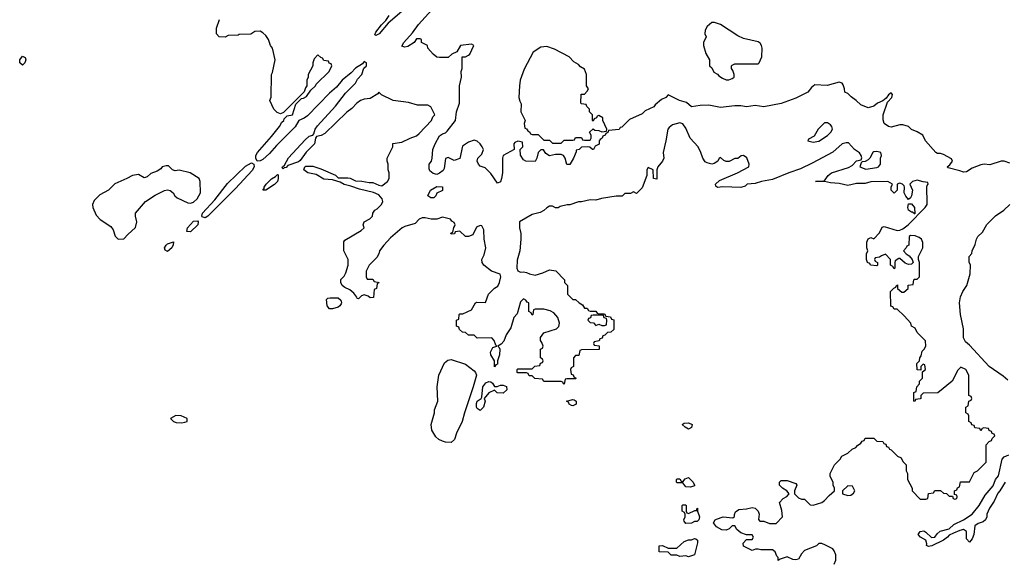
# Model space of a CAD drawing. Header units: inches. Extents: x 2710751 to 2829008, y 857003 to 965602.
# Tile 317 of 320: x 2781970 to 2788771, y 911877 to 915628. Entities that reach past the tile are written whole.
import ezdxf

# ---------------------------------------------------------------- set-up
doc = ezdxf.new("R2010")
doc.units = ezdxf.units.IN
doc.header["$MEASUREMENT"] = 0
doc.layers.add('C7981', color=7, linetype='Continuous')

msp = doc.modelspace()

# ---------------------------------------------------------------- linework, layer by layer
at = {"layer": 'C7981', "color": 2}
for points, elevation in [([(2788810, 914636), (2788770, 914649.3), (2788750, 914649.3), (2788670, 914625.2), (2788630.9, 914629.1), (2788610, 914624), (2788550, 914602), (2788510, 914576), (2788490, 914572.7), (2788464.2, 914584.2), (2788383.2, 914603.2), (2788375.3, 914610), (2788395.1, 914624.9), (2788413.2, 914650), (2788405.6, 914665.6), (2788350, 914695.3), (2788330, 914702), (2788310, 914702), (2788298, 914710), (2788226, 914790), (2788208, 914830), (2788170, 914852.7), (2788130, 914868.7), (2788108.9, 914888.9), (2788070, 914902), (2788050, 914902), (2787990, 914884), (2787970, 914888.7), (2787942, 914910), (2787934.6, 914934.6), (2787934, 914970), (2787963.3, 915056.7), (2787995.1, 915090), (2787999, 915110), (2787990, 915122), (2787970, 915109), (2787954, 915086), (2787932.8, 915067.2), (2787896, 915050), (2787870, 915029), (2787830, 915018), (2787780.2, 915040.2), (2787748, 915070), (2787713.6, 915093.6), (2787690, 915118), (2787670, 915126), (2787668, 915150), (2787658, 915178), (2787650, 915188), (2787630, 915195.3), (2787546.4, 915173.6), (2787462.8, 915177.2), (2787439.8, 915160.2), (2787413.7, 915126.3), (2787330, 915085.2), (2787230.5, 915049.5), (2787110, 915026), (2787050, 915035.1), (2786990, 915026.6), (2786950, 915032.7), (2786910, 915032.7), (2786810, 915022), (2786730, 915037), (2786670, 915035.1), (2786610, 915026.6), (2786576, 915056), (2786528, 915070), (2786450, 915108), (2786432, 915090), (2786404, 915076), (2786359.6, 915040.4), (2786350, 915026), (2786290, 914998), (2786270, 914978), (2786182, 914938), (2786130, 914886), (2786118, 914882), (2786111.6, 914868.4), (2786038, 914862), (2786032.7, 914847.3), (2786018, 914842), (2786014, 914830), (2785998, 914822), (2785994, 914810), (2785979.6, 914800.4), (2785972, 914790), (2785971.6, 914768.4), (2785945.4, 914754.6), (2785934, 914730), (2785926, 914730), (2785907.3, 914747.3), (2785890, 914748), (2785850, 914746), (2785834, 914730), (2785814, 914726), (2785814, 914714), (2785796, 914670), (2785770, 914626), (2785750, 914626), (2785738, 914670), (2785726, 914690), (2785710, 914695.3), (2785670, 914695.3), (2785630, 914686), (2785603.1, 914703.1), (2785587.3, 914727.3), (2785570, 914728), (2785552, 914710), (2785542, 914670), (2785530, 914648.7), (2785466, 914650), (2785450, 914658), (2785428.7, 914691.3), (2785426, 914730), (2785446, 914750), (2785442, 914782), (2785410, 914788), (2785390, 914778), (2785382, 914770), (2785384.7, 914730), (2785310, 914688.7), (2785304.4, 914670), (2785303.8, 914570), (2785297.3, 914530), (2785290, 914508), (2785270, 914498), (2785224.8, 914564.8), (2785184, 914604), (2785150, 914615.3), (2785139, 914630), (2785128.7, 914650), (2785135.3, 914670), (2785162, 914698), (2785174, 914730), (2785165.2, 914750), (2785149.5, 914769.5), (2785130, 914789), (2785110, 914794), (2785070, 914781.2), (2785027.3, 914752.7), (2785010, 914669), (2784970, 914655.3), (2784930, 914675.3), (2784911.6, 914668.4), (2784900.7, 914599.3), (2784894, 914586), (2784870, 914566), (2784850, 914558), (2784825.2, 914565.2), (2784802.7, 914582.7), (2784798, 914598), (2784799, 914630), (2784813.2, 914650), (2784819, 914670), (2784824, 914730), (2784839, 914770), (2784870, 914824.7), (2784890, 914838.8), (2784910, 914846), (2784922.5, 914857.5), (2784979, 914930), (2784987.3, 914990), (2785006.6, 915050), (2785008.7, 915170), (2785022, 915230), (2785018, 915270), (2785026, 915290), (2785026, 915370), (2785050, 915372), (2785070, 915382), (2785078, 915390), (2785106, 915450), (2785090, 915458), (2785014, 915450), (2784990, 915406), (2784954, 915390), (2784930, 915366), (2784870, 915366), (2784850, 915368), (2784826, 915390), (2784788, 915430), (2784786, 915450), (2784746, 915470), (2784746, 915490), (2784736.4, 915496.4), (2784710, 915495.3), (2784694, 915470), (2784650, 915442), (2784630, 915439), (2784610, 915446), (2784622, 915470), (2784682.8, 915537.2), (2784725.1, 915594.9), (2784910, 915802)], 6), ([(2787596.4, 911863.6), (2787607.3, 911892.7), (2787607.3, 911927.3), (2787596.4, 911956.4), (2787586, 911970), (2787536.4, 911996.4), (2787510, 912006), (2787490, 912006), (2787474, 911990), (2787390, 911959), (2787370, 911935.3), (2787350, 911899), (2787330, 911893.2), (2787310, 911897.2), (2787270, 911915.3), (2787222, 911898), (2787208.7, 911888.7), (2787208, 911910), (2787199, 911919), (2787188.7, 911950), (2787170, 911964), (2787090, 911962), (2787070, 911968), (2787052.7, 911967.3), (2787030, 911958), (2786968.9, 911988.9), (2786968, 912010), (2786990, 912034), (2787030, 912034), (2787038, 912050), (2787030, 912066), (2786990, 912066), (2786950, 912081.2), (2786924.5, 912104.5), (2786910, 912128.7), (2786890, 912128.7), (2786870, 912108.7), (2786850, 912099), (2786820.2, 912100.2), (2786782.7, 912122.7), (2786762, 912150), (2786774, 912170), (2786783.9, 912176.1), (2786830, 912191), (2786896.4, 912183.6), (2786907.3, 912192.7), (2786907.3, 912207.3), (2786914.6, 912225.4), (2786938, 912242), (2786990, 912246.8), (2787030, 912256), (2787050, 912251.3), (2787070.6, 912230.6), (2787078.8, 912210), (2787072.7, 912172.7), (2787082, 912162), (2787110, 912161), (2787150, 912146), (2787194, 912146), (2787238, 912190), (2787234.6, 912234.6), (2787218, 912290), (2787243.1, 912316.9), (2787268.4, 912331.6), (2787286, 912350), (2787268, 912370), (2787238, 912390), (2787218, 912410), (2787218, 912430), (2787230, 912442), (2787270, 912442), (2787330, 912422), (2787338, 912410), (2787322, 912370), (2787322, 912350), (2787350, 912322), (2787370, 912314), (2787390, 912314), (2787430, 912274), (2787450, 912272), (2787510, 912291.3), (2787530, 912304.7), (2787560.9, 912339.1), (2787598, 912370), (2787598, 912390), (2787588.7, 912410), (2787588.7, 912430), (2787568.7, 912470), (2787568, 912490), (2787598, 912550), (2787638, 912590), (2787648.9, 912611.1), (2787690, 912632), (2787720.2, 912659.8), (2787746, 912670), (2787756.4, 912683.6), (2787780.4, 912699.6), (2787790, 912714), (2787802, 912718), (2787810, 912734), (2787870, 912734), (2787890, 912714), (2787932.7, 912712.7), (2787938, 912698), (2787952.7, 912692.7), (2787958, 912678), (2787972, 912672), (2787978, 912658), (2787990, 912654), (2788034, 912610), (2788058, 912598), (2788070, 912574), (2788094, 912550), (2788094, 912510), (2788102, 912490), (2788102, 912450), (2788134, 912390), (2788134, 912370), (2788190, 912314), (2788230, 912314), (2788242, 912318), (2788247.3, 912352.7), (2788282, 912358), (2788290, 912374), (2788330, 912374), (2788350, 912354), (2788372.7, 912352.7), (2788390, 912334), (2788414, 912334), (2788418, 912318), (2788430, 912314), (2788442, 912318), (2788446, 912330), (2788442, 912342), (2788426, 912346), (2788426, 912370), (2788442, 912378), (2788447.3, 912392.7), (2788462, 912398), (2788467.3, 912432.7), (2788530, 912434), (2788562, 912498), (2788586, 912510), (2788646, 912570), (2788646, 912690), (2788667.3, 912712.7), (2788682, 912718), (2788687.3, 912732.7), (2788706, 912750), (2788702, 912762), (2788687.3, 912767.3), (2788682, 912782), (2788667.3, 912787.3), (2788662, 912802), (2788630, 912806), (2788618, 912802), (2788610, 912786), (2788602, 912802), (2788567.3, 912807.3), (2788562, 912822), (2788547.3, 912827.3), (2788542, 912842), (2788526, 912850), (2788526, 912890), (2788522, 912902), (2788506, 912910), (2788506, 912950), (2788522, 912958), (2788526, 912990), (2788542, 912998), (2788546, 913010), (2788542, 913022), (2788526, 913030), (2788526, 913170), (2788506, 913210), (2788470, 913226), (2788450, 913206), (2788411.3, 913128.7), (2788311.6, 913048.4), (2788210, 913046), (2788194, 913030), (2788194, 913010), (2788190, 913006), (2788158, 913002), (2788152.7, 912987.3), (2788146, 912990), (2788146, 913050), (2788162, 913058), (2788166, 913090), (2788186, 913110), (2788186, 913130), (2788206, 913150), (2788206, 913194), (2788226, 913210), (2788222, 913242), (2788210, 913246), (2788194, 913230), (2788194, 913206), (2788168.4, 913208.4), (2788166, 913250), (2788186, 913270), (2788188, 913290), (2788196.4, 913303.6), (2788204, 913336), (2788218, 913350), (2788228, 913370), (2788227.3, 913407.3), (2788170, 913466), (2788154.6, 913494.6), (2788128.9, 913508.9), (2788126, 913530), (2788080.4, 913580.4), (2788030, 913626), (2788010, 913626), (2788002, 913642), (2787987.3, 913647.3), (2787986, 913750), (2788007.3, 913772.7), (2788022, 913778), (2788026, 913790), (2788034, 913794), (2788034, 913770), (2788063.6, 913743.6), (2788076.4, 913743.6), (2788106, 913770), (2788107.3, 913792.7), (2788142, 913798), (2788146, 913830), (2788150, 913834), (2788170, 913834), (2788186, 913850), (2788186, 913950), (2788178, 913970), (2788178, 913990), (2788208.4, 914051.6), (2788208.4, 914088.4), (2788198, 914110), (2788183.1, 914123.1), (2788154.6, 914134.6), (2788123.6, 914136.4), (2788114, 914130), (2788111.6, 914068.4), (2788098, 914062), (2788094, 914050), (2788074, 914030), (2788092, 914010), (2788114.8, 913994.8), (2788134, 913970), (2788142, 913950), (2788130, 913938), (2788110, 913935.3), (2788085.6, 913945.6), (2788050, 913978), (2788043.6, 913976.4), (2788018, 913962), (2788014, 913950), (2788014, 913910), (2788010, 913906), (2788002, 913922), (2787986, 913930), (2787986, 913970), (2787950, 914006), (2787923.6, 913996.4), (2787910, 913986), (2787878, 913982), (2787874, 913970), (2787878, 913958), (2787894, 913950), (2787894, 913930), (2787890, 913926), (2787846, 913930), (2787842, 913942), (2787826, 913950), (2787818, 913970), (2787818, 914010), (2787828, 914030), (2787822, 914050), (2787822, 914090), (2787830, 914114), (2787850, 914122), (2787870, 914114), (2787910, 914154), (2787927.3, 914192.7), (2787942, 914198), (2788030, 914171.3), (2788050, 914172), (2788070, 914182), (2788108, 914210), (2788224, 914330), (2788237.2, 914350), (2788238.6, 914361.4), (2788235.3, 914470), (2788238, 914482), (2788246, 914490), (2788242, 914502), (2788210, 914506), (2788170, 914518), (2788138, 914510), (2788118, 914490), (2788136, 914450), (2788130.9, 914409.1), (2788123.6, 914396.4), (2788110, 914386), (2788090, 914408), (2788079, 914430), (2788082, 914470), (2788079, 914479), (2788068, 914490), (2788050, 914497.2), (2788032, 914490), (2788031.3, 914450), (2788010, 914428.7), (2787989, 914450), (2787988.9, 914471.1), (2787998, 914490), (2787966, 914510), (2787850, 914506.6), (2787810, 914494.5), (2787750, 914494.5), (2787690, 914482.7), (2787630, 914496), (2787570, 914499), (2787530, 914508.7), (2787466, 914510), (2787527.3, 914512.7), (2787555.3, 914550), (2787578, 914570), (2787694.5, 914605.5), (2787720.4, 914619.6), (2787750, 914652), (2787782, 914658), (2787786, 914674), (2787782, 914690), (2787770, 914708), (2787735.3, 914730), (2787695.5, 914775.5), (2787677.5, 914777.5), (2787650, 914769.4), (2787586.9, 914713.1), (2787444.1, 914635.9), (2787362.5, 914597.5), (2787282, 914570), (2787170, 914522), (2787094, 914510), (2787050, 914496), (2786994, 914490), (2786982, 914478), (2786951.3, 914468.7), (2786827.3, 914472.7), (2786790, 914468), (2786778, 914478), (2786775.3, 914490), (2786803.7, 914516.3), (2786928.7, 914570), (2787006, 914610), (2787008, 914630), (2786993.6, 914673.6), (2786970, 914688), (2786952.7, 914687.3), (2786930, 914668), (2786910, 914668), (2786870, 914648), (2786850, 914648), (2786834.6, 914654.6), (2786810, 914675.3), (2786802, 914670), (2786791.1, 914648.9), (2786766.8, 914633.2), (2786750, 914628.7), (2786718, 914638), (2786705.6, 914645.6), (2786688, 914670), (2786675.3, 914710), (2786655.3, 914750), (2786601.2, 914810), (2786570, 914878), (2786550, 914908), (2786530, 914915.3), (2786479.8, 914900.2), (2786456.8, 914883.2), (2786447.7, 914870), (2786434, 914790), (2786414, 914710), (2786418.8, 914670), (2786411, 914650), (2786378, 914610), (2786371.3, 914590), (2786370, 914526), (2786348, 914530), (2786346, 914590), (2786310, 914606), (2786302, 914590), (2786301, 914550), (2786270, 914466), (2786230, 914426), (2786210, 914438), (2786190, 914426), (2786150, 914426), (2786131.1, 914408.9), (2786090, 914408.7), (2785987.7, 914392.3), (2785950, 914381.2), (2785910, 914382), (2785850, 914368.7), (2785830, 914368.7), (2785770, 914348.7), (2785751.6, 914348.4), (2785703.6, 914336.4), (2785690, 914328), (2785670, 914328), (2785650, 914338), (2785630, 914338), (2785610, 914328), (2785590, 914308), (2785564.7, 914295.3), (2785510, 914282), (2785422, 914230), (2785422, 914190), (2785431, 914150), (2785430.9, 914110.9), (2785424, 914030), (2785405.4, 913965.4), (2785404.7, 913910), (2785411.6, 913891.6), (2785430, 913882), (2785450, 913884.7), (2785470, 913881), (2785490.7, 913870.7), (2785530, 913862.8), (2785582.7, 913877.3), (2785630, 913898), (2785672.7, 913892.7), (2785732, 913830), (2785734, 913810), (2785754, 913790), (2785754, 913730), (2785790, 913694), (2785810, 913694), (2785834, 913670), (2785856.9, 913656.9), (2785870, 913634), (2785890, 913634), (2785898, 913618), (2785910, 913614), (2785950, 913614), (2785958, 913598), (2785970, 913594), (2786010, 913594), (2786018, 913578), (2786050, 913574), (2786058, 913558), (2786072.7, 913552.7), (2786072.7, 913487.3), (2786052.7, 913467.3), (2786030, 913466), (2786012.7, 913447.3), (2785998, 913442), (2785992.7, 913427.3), (2785978, 913422), (2785972.7, 913407.3), (2785938, 913402), (2785934, 913390), (2785938, 913378), (2785972.7, 913372.7), (2785972.7, 913347.3), (2785850, 913346), (2785838, 913342), (2785832.7, 913307.3), (2785810, 913306), (2785794, 913290), (2785794, 913230), (2785778, 913222), (2785774, 913210), (2785778, 913178), (2785792.7, 913172.7), (2785798, 913158), (2785814, 913150), (2785810, 913146), (2785750, 913146), (2785738, 913142), (2785731.6, 913108.4), (2785726, 913110), (2785722, 913122), (2785710, 913126), (2785590, 913126), (2785582, 913142), (2785528.4, 913148.4), (2785510, 913166), (2785490, 913166), (2785482, 913182), (2785470, 913186), (2785410, 913186), (2785406, 913190), (2785406, 913210), (2785410, 913214), (2785510, 913214), (2785527.3, 913232.7), (2785562, 913238), (2785567.3, 913252.7), (2785582, 913258), (2785586, 913270), (2785582, 913282), (2785566, 913290), (2785566, 913350), (2785582, 913358), (2785586, 913370), (2785576.4, 913396.4), (2785566, 913410), (2785566, 913430), (2785590, 913462), (2785678, 913490), (2785692.9, 913507.1), (2785699, 913530), (2785688, 913570), (2785660.4, 913600.4), (2785634.6, 913614.6), (2785590, 913626), (2785530, 913626), (2785518, 913622), (2785514, 913590), (2785510, 913586), (2785502, 913602), (2785486, 913610), (2785486, 913670), (2785475.3, 913675.3), (2785466, 913690), (2785450, 913698), (2785430, 913678), (2785405.8, 913594.2), (2785384, 913570), (2785361.7, 913498.3), (2785330.8, 913450), (2785313.4, 913406.6), (2785294.4, 913385.6), (2785272, 913370), (2785282, 913362), (2785286.8, 913350), (2785284.9, 913310), (2785271, 913270), (2785270, 913246), (2785258, 913242), (2785250, 913228), (2785249, 913270), (2785223.7, 913310), (2785220.9, 913330), (2785238.6, 913361.4), (2785266, 913370), (2785258, 913378), (2785248, 913410), (2785230, 913428), (2785130, 913426), (2785110, 913446), (2785070, 913446), (2785050, 913466), (2785027.3, 913467.3), (2785007.3, 913487.3), (2785002, 913502), (2784986, 913510), (2784986, 913550), (2785002, 913558), (2785006, 913590), (2785010, 913594), (2785030, 913594), (2785090, 913622), (2785118, 913670), (2785125.2, 913674.8), (2785188, 913672), (2785209, 913730), (2785250, 913771.3), (2785273.2, 913786.8), (2785284, 913810), (2785294, 913850), (2785288.4, 913868.4), (2785229.4, 913889.4), (2785175.3, 913930), (2785164, 913950), (2785162, 913970), (2785177.2, 914002.8), (2785188.7, 914050), (2785178, 914110), (2785174.6, 914174.6), (2785162, 914202), (2785150, 914206), (2785125.4, 914194.6), (2785098.8, 914141.2), (2785070, 914128), (2785048, 914128), (2785010, 914166), (2784978, 914162), (2784972.7, 914147.3), (2784950, 914146), (2784948.4, 914151.6), (2784962, 914158), (2784968.4, 914191.6), (2784976.4, 914203.6), (2784978, 914210), (2784970, 914226), (2784955.3, 914235.3), (2784946, 914250), (2784890, 914262), (2784850, 914248), (2784811.3, 914248.7), (2784770, 914259), (2784750, 914259), (2784730, 914248.7), (2784701.4, 914218.6), (2784630, 914199.3), (2784611.3, 914190), (2784530, 914119), (2784484.7, 914070), (2784456, 914030), (2784450.8, 914010), (2784435.5, 913984.5), (2784384.7, 913930), (2784362, 913890), (2784362, 913850), (2784370, 913834), (2784410, 913834), (2784418, 913818), (2784452, 913810), (2784438, 913802), (2784434, 913770), (2784418, 913762), (2784412.7, 913707.3), (2784390, 913706), (2784376.4, 913716.4), (2784350, 913726), (2784330, 913718), (2784310, 913698), (2784300.4, 913700.4), (2784298, 913710), (2784277.5, 913737.5), (2784250, 913761.2), (2784216, 913776), (2784198, 913790), (2784188, 913810), (2784188.4, 913831.6), (2784210, 913854), (2784223.1, 913876.9), (2784238, 913930), (2784238, 913970), (2784208.7, 914030), (2784208.4, 914091.6), (2784216.4, 914103.6), (2784328.9, 914171.1), (2784348, 914190), (2784342, 914210), (2784348, 914230), (2784388.4, 914251.6), (2784406, 914270), (2784408, 914290), (2784422, 914310), (2784439.5, 914320.5), (2784469.2, 914350), (2784479, 914370), (2784474, 914390), (2784450, 914416), (2784414.2, 914434.2), (2784316.6, 914456.6), (2784257.2, 914477.2), (2784210, 914488), (2784183.9, 914503.9), (2784130, 914520.9), (2784070, 914524.5), (2784018.3, 914558.3), (2783959, 914570), (2783933.2, 914590), (2783939, 914610), (2783945.6, 914614.4), (2783994.4, 914614.4), (2784050, 914596.3), (2784150, 914552.7), (2784170, 914534), (2784235.6, 914535.6), (2784252.1, 914532.1), (2784290, 914513), (2784332.5, 914512.5), (2784383.1, 914503.1), (2784410, 914503.1), (2784450, 914483), (2784470, 914480.5), (2784509.2, 914510), (2784522, 914530), (2784522, 914570), (2784515.3, 914590), (2784515.3, 914630), (2784508.7, 914650), (2784508.7, 914670), (2784546, 914750), (2784547.3, 914772.7), (2784610, 914782), (2784666, 914810), (2784710, 914824.7), (2784730, 914841), (2784814, 914930), (2784824, 914956), (2784838, 914970), (2784810, 915026), (2784790, 915038), (2784716.4, 915036.4), (2784654.6, 915054.6), (2784548.4, 915068.4), (2784468.4, 915108.4), (2784450, 915126), (2784443.6, 915116.4), (2784390, 915082), (2784350, 915078), (2784324.7, 915070), (2784298, 915050), (2784264.9, 915015.1), (2784230, 914989.4), (2784078.2, 914841.8), (2784052.9, 914827.1), (2784020.3, 914819.7), (2784013.4, 914810), (2784006.4, 914770), (2783949, 914711), (2783906.4, 914653.6), (2783894.9, 914645.1), (2783821.1, 914618.9), (2783810, 914606), (2783796, 914604), (2783790, 914598), (2783783.1, 914603.1), (2783784, 914610), (2783798.6, 914621.4), (2783827.5, 914672.5), (2783942, 914798), (2783970, 914821.6), (2783995.3, 914830), (2784002, 914838), (2784009.6, 914870), (2784026.2, 914893.8), (2784150, 915030.7), (2784220.5, 915119.5), (2784289, 915190), (2784302.7, 915217.3), (2784333.2, 915250), (2784347.3, 915292.7), (2784366, 915310), (2784366, 915330), (2784350, 915338), (2784338, 915322), (2784290, 915292.7), (2784259.3, 915260.7), (2784197.3, 915210), (2784158, 915162), (2784110, 915120.9), (2783957.1, 914962.9), (2783934, 914946), (2783898, 914930), (2783873.3, 914886.7), (2783742.7, 914757.3), (2783696.1, 914703.9), (2783650, 914662.4), (2783630, 914651.6), (2783609.2, 914649.2), (2783599.6, 914670), (2783600.5, 914690), (2783611.6, 914710), (2783710, 914820.7), (2783764, 914890), (2783780.2, 914919.8), (2783794, 914930), (2783796.4, 914943.6), (2783816.4, 914963.6), (2783854, 914970), (2783876.4, 915043.6), (2783916.4, 915083.6), (2783930, 915086), (2783950, 915098), (2783980.2, 915139.8), (2784012.7, 915170), (2784017.2, 915182.8), (2784108, 915270), (2784126, 915310), (2784122, 915322), (2784108, 915328), (2784102, 915342), (2784070, 915346), (2784062, 915362), (2784050, 915366), (2784030, 915386), (2784003.6, 915356.4), (2783994, 915330), (2783994, 915310), (2783962, 915250), (2783962, 915230), (2783954, 915210), (2783954, 915170), (2783943.6, 915156.4), (2783934, 915130), (2783792.7, 914987.3), (2783770, 914978), (2783747.3, 914987.3), (2783726, 915010), (2783698, 915070), (2783707.3, 915092.7), (2783708, 915250), (2783716.4, 915263.6), (2783735.3, 915350), (2783715.3, 915430), (2783702, 915450), (2783688, 915490), (2783670, 915518), (2783650, 915538), (2783630, 915548), (2783592.7, 915547.3), (2783567.3, 915527.3), (2783486, 915526), (2783478, 915522), (2783410, 915518), (2783390, 915508), (2783348.4, 915508.4), (2783328, 915530), (2783328.7, 915570), (2783348.7, 915630)], 10), ([(2784610, 915684.7), (2784515.8, 915604.2), (2784452.4, 915530), (2784430, 915519), (2784423.7, 915523.7), (2784430, 915541), (2784467.8, 915592.2), (2784498.4, 915621.6), (2784522.5, 915657.5)], 6), ([(2788795.5, 913135.5), (2788763.6, 913163.6), (2788666.6, 913230), (2788530, 913379), (2788502, 913402), (2788489.3, 913429.3), (2788489.4, 913490.6), (2788469.2, 913590), (2788460.9, 913670), (2788467.3, 913712.7), (2788485.2, 913750), (2788513.2, 913790), (2788535.3, 913870), (2788538, 913930), (2788527.3, 913952.7), (2788528, 913990), (2788547.3, 914012.7), (2788548, 914030), (2788570, 914074), (2788578, 914110), (2788588, 914130), (2788620.4, 914159.6), (2788650, 914212), (2788710, 914271.3), (2788768, 914310), (2788809.4, 914350.6)], 6), ([(2788777.3, 912430), (2788740.5, 912370), (2788725.7, 912354.3), (2788701.2, 912298.8), (2788668.2, 912250), (2788651, 912210), (2788650.8, 912190), (2788641, 912170), (2788624.5, 912155.5), (2788590, 912144), (2788567.7, 912130), (2788561.6, 912070), (2788550, 912039), (2788530, 912015.3), (2788510, 912038), (2788509.6, 912090), (2788490, 912102.6), (2788462.9, 912097.1), (2788420.9, 912079.1), (2788390, 912063.6), (2788378.7, 912050), (2788350.2, 912029.8), (2788270, 911991.6), (2788247, 911987), (2788233.6, 911993.6), (2788235.5, 912004.5), (2788229.3, 912030), (2788192.3, 912050), (2788176.2, 912070), (2788189.7, 912090.3), (2788214, 912094), (2788230, 912086), (2788268.6, 912048.6), (2788290, 912050.4), (2788306.7, 912073.3), (2788328.7, 912091.3), (2788390, 912108), (2788422, 912138), (2788490, 912170.3), (2788549.6, 912210), (2788596.9, 912270), (2788639.8, 912340.2), (2788694.2, 912405.8), (2788709.6, 912450), (2788730, 912474.8), (2788757.2, 912590), (2788770, 912606), (2788801.2, 912618.8)], 6)]:
    msp.add_lwpolyline(points, dxfattribs=dict(at, elevation=elevation))
for points, elevation in [([(2786770, 915608), (2786750, 915608), (2786719.6, 915580.4), (2786703.6, 915556.4), (2786702, 915530), (2786712, 915510), (2786694, 915470), (2786694, 915450), (2786710, 915394), (2786734, 915350), (2786734, 915310), (2786750, 915294), (2786765.4, 915265.4), (2786790, 915252), (2786799.6, 915239.6), (2786823.6, 915223.6), (2786850, 915212), (2786867.3, 915212.7), (2786890, 915222), (2786906, 915230), (2786906, 915250), (2786896.4, 915276.4), (2786886, 915290), (2786886, 915310), (2786890, 915314), (2786910, 915322), (2787070, 915322), (2787078, 915330), (2787096, 915370), (2787099.3, 915430), (2787094, 915450), (2787084.7, 915464.7), (2787070, 915474), (2786970, 915498), (2786930, 915515.3), (2786810, 915595.3)], 6), ([(2785610, 915442), (2785570, 915439), (2785516.9, 915403.1), (2785453.7, 915286.3), (2785427.3, 915210), (2785421, 915170), (2785418, 915090), (2785423.6, 915063.6), (2785432.7, 915047.3), (2785432, 914990), (2785462, 914930), (2785454, 914910), (2785458, 914878), (2785470, 914874), (2785479.6, 914859.6), (2785494, 914850), (2785498, 914838), (2785510, 914834), (2785550, 914834), (2785590, 914794), (2785630, 914794), (2785650, 914774), (2785710, 914774), (2785730, 914794), (2785790, 914794), (2785802, 914798), (2785810, 914814), (2785850, 914814), (2785858, 914798), (2785870, 914794), (2785910, 914794), (2785918, 914810), (2785918, 914830), (2785906, 914850), (2785930, 914874), (2785943.6, 914863.6), (2785970, 914862), (2785990, 914852), (2786022, 914858), (2786026, 914870), (2785998, 914930), (2785998, 914950), (2785970, 914966), (2785958, 914962), (2785954, 914950), (2785938, 914942), (2785930, 914926), (2785926, 914930), (2785926, 914970), (2785906, 914990), (2785906, 915010), (2785887.3, 915027.3), (2785882, 915042), (2785850, 915046), (2785846, 915050), (2785847.3, 915112.7), (2785870, 915114), (2785890, 915134), (2785898, 915150), (2785886, 915170), (2785886, 915250), (2785870, 915286), (2785843.1, 915303.1), (2785830, 915318), (2785796.4, 915336.4), (2785766, 915370), (2785663.1, 915423.1)], 6), ([(2781990, 915314), (2781969.5, 915330), (2781970, 915351.3), (2781990, 915376), (2782006.8, 915366.8), (2782012.4, 915350), (2782006, 915330)], 10), ([(2787550, 914915.3), (2787530, 914915.3), (2787484.7, 914870), (2787456.9, 914823.1), (2787418, 914802), (2787414, 914790), (2787450, 914782), (2787490, 914788), (2787550, 914827.3), (2787572.7, 914850), (2787584, 914870), (2787579, 914890), (2787570, 914902)], 10), ([(2787890, 914717.2), (2787870, 914715.3), (2787862, 914710), (2787842, 914670), (2787830, 914658), (2787810, 914648), (2787790, 914646), (2787782, 914638), (2787772, 914610), (2787815.3, 914595.3), (2787890, 914605.5), (2787902, 914610), (2787915.3, 914630), (2787915.3, 914670), (2787922, 914690), (2787918, 914710)], 10), ([(2782982, 914618), (2782954, 914610), (2782943.6, 914596.4), (2782919.8, 914580.2), (2782876, 914564), (2782850, 914542), (2782830, 914535.3), (2782790, 914557.2), (2782748.1, 914551.9), (2782710.4, 914529.6), (2782626.4, 914493.6), (2782584, 914450), (2782523.8, 914416.2), (2782483.1, 914376.9), (2782472.4, 914350), (2782475.3, 914330), (2782497.7, 914277.7), (2782526.1, 914246.1), (2782599.1, 914199.1), (2782614.4, 914174.4), (2782630, 914132), (2782639.8, 914119.8), (2782650, 914111.3), (2782690, 914112), (2782716.4, 914143.6), (2782770, 914192), (2782779, 914230), (2782768.7, 914270), (2782769, 914290), (2782839.3, 914370), (2782905.1, 914414.9), (2782970, 914448.2), (2782990, 914452.4), (2783008, 914448), (2783030, 914430.8), (2783041, 914410), (2783056.8, 914396.8), (2783130, 914362.8), (2783150, 914358.8), (2783170, 914366.8), (2783196, 914390), (2783219, 914430), (2783215.3, 914510), (2783208.7, 914530), (2783148, 914570), (2783070, 914588), (2783043.1, 914583.1), (2783026, 914590), (2782996.5, 914616.5)], 14), ([(2783250, 914258.4), (2783230, 914264), (2783227.3, 914270), (2783231.8, 914290), (2783317.1, 914382.9), (2783405, 914495), (2783530, 914616.4), (2783570, 914638), (2783586, 914630), (2783588.4, 914610), (2783575.2, 914584.8), (2783459.3, 914460.7), (2783270, 914269.6)], 10), ([(2783670, 914449), (2783649.2, 914450), (2783658, 914462), (2783657.2, 914470), (2783672.7, 914490), (2783710, 914527.3), (2783736.5, 914543.5), (2783750, 914558), (2783754.8, 914554.8), (2783756, 914530), (2783751, 914510), (2783730.3, 914489.7)], 10), ([(2784810, 914395.3), (2784789, 914410), (2784808, 914450), (2784850, 914474), (2784890, 914472), (2784890, 914446), (2784851.3, 914428.7), (2784844.7, 914410), (2784830, 914395.3)], 6), ([(2788150, 914286), (2788138, 914298), (2788130, 914298), (2788108.7, 914310), (2788104, 914330), (2788110, 914354), (2788130, 914354), (2788151.3, 914330), (2788154, 914286)], 10), ([(2783150, 914162.4), (2783123.9, 914163.9), (2783128, 914190), (2783170, 914235.8), (2783196.7, 914236.7), (2783202.8, 914230), (2783199.3, 914210)], 10), ([(2782990, 914026), (2782974.5, 914034.5), (2782969.6, 914049.6), (2782980.7, 914070), (2782990, 914079.3), (2783031.3, 914091.3), (2783030.7, 914070.7), (2783020.4, 914050)], 10), ([(2784130, 913629.3), (2784109.5, 913629.5), (2784094, 913650), (2784090, 913694), (2784098, 913702), (2784114.6, 913705.4), (2784170, 913704), (2784188, 913688), (2784193, 913670), (2784190, 913664), (2784182, 913650), (2784170, 913640.7)], 10), ([(2785990, 913586), (2785930, 913586), (2785918, 913582), (2785912.7, 913567.3), (2785898, 913562), (2785894, 913550), (2785910, 913534), (2785932.7, 913532.7), (2785950, 913514), (2785970, 913522), (2785990, 913514), (2786010, 913514), (2786022, 913518), (2786026, 913550), (2786022, 913562), (2786007.3, 913567.3), (2786002, 913582)], 10), ([(2784950, 912704.5), (2784910, 912707), (2784890, 912714), (2784864.9, 912724.9), (2784843.5, 912743.5), (2784816, 912790), (2784812.7, 912830), (2784834, 912910), (2784834, 912930), (2784857.2, 912990), (2784852.7, 913090), (2784866, 913170), (2784903.6, 913256.4), (2784926.6, 913273.4), (2784950, 913278.8), (2785050, 913246.8), (2785110, 913201), (2785118.8, 913190), (2785124, 913170), (2785103, 913090), (2785041.6, 912910), (2785026.4, 912850), (2784986, 912770), (2784973.7, 912726.3)], 10), ([(2785250, 913092), (2785267.3, 913092.7), (2785290, 913102), (2785310, 913102), (2785332.7, 913092.7), (2785334, 913070), (2785310, 913046), (2785268.4, 913048.4), (2785250, 913066), (2785210, 913048.7), (2785178, 913010), (2785184, 912990), (2785174, 912950), (2785150, 912925.2), (2785130, 912939), (2785125.6, 912950), (2785125.6, 912974.4), (2785129.6, 912990.4), (2785158, 913010), (2785162, 913018), (2785169.2, 913090), (2785190, 913118), (2785210, 913126), (2785224.7, 913124.7), (2785236, 913116)], 10), ([(2785790, 912958), (2785780.4, 912960.4), (2785766, 912970), (2785762, 912982), (2785746, 912990), (2785790, 913002), (2785799.6, 912999.6), (2785814, 912990), (2785814, 912970), (2785810, 912968)], 10), ([(2783047.9, 912892.1), (2783012, 912870), (2783032, 912850), (2783050, 912842.8), (2783090, 912841), (2783110, 912844.7), (2783126, 912850), (2783126, 912870), (2783086, 912890)], 14), ([(2786590, 912798), (2786566, 912810), (2786546, 912830), (2786560.4, 912839.6), (2786590, 912842), (2786614, 912830), (2786610, 912808)], 10), ([(2786603.6, 912396.4), (2786570, 912398), (2786550, 912426), (2786510, 912426), (2786506, 912430), (2786506, 912450), (2786510, 912454), (2786530, 912454), (2786538, 912438), (2786550, 912434), (2786567.3, 912452.7), (2786590, 912462), (2786622, 912430), (2786632, 912410), (2786630, 912406)], 10), ([(2787690, 912406), (2787654, 912370), (2787654, 912350), (2787690, 912338), (2787710, 912342), (2787730, 912354), (2787738, 912370), (2787736.4, 912376.4), (2787722, 912402)], 10), ([(2786590, 912214), (2786634, 912234), (2786646, 912234), (2786646, 912246), (2786651.6, 912251.6), (2786652, 912230), (2786664.7, 912190), (2786662, 912170), (2786650, 912158), (2786630, 912158), (2786610, 912148), (2786570, 912146), (2786560.4, 912160.4), (2786558, 912170), (2786566, 912190), (2786566, 912210), (2786562, 912222), (2786546, 912230), (2786546, 912270), (2786550, 912274), (2786570, 912274), (2786574, 912270), (2786574, 912230), (2786578, 912218)], 10), ([(2786590, 911915.3), (2786570, 911922), (2786530, 911918), (2786510, 911926), (2786470, 911926), (2786450, 911946), (2786386, 911950), (2786386, 911990), (2786410, 911992), (2786450, 911974), (2786510, 911974), (2786560.4, 912019.6), (2786588.7, 912031.3), (2786610, 912031.3), (2786630, 912042), (2786639.6, 912039.6), (2786652, 912030), (2786651.6, 912011.6), (2786630, 911928.7)], 10)]:
    msp.add_lwpolyline(points, close=True, dxfattribs=dict(at, elevation=elevation))

doc.saveas('drawing.dxf')
